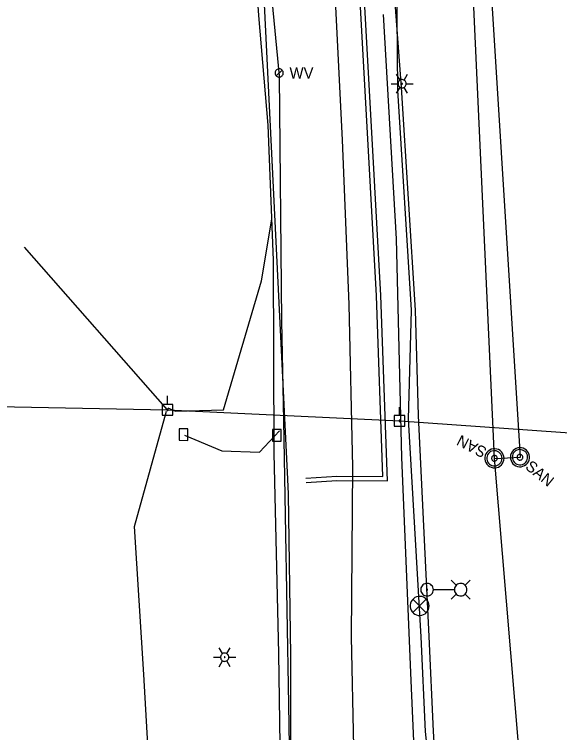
# Model space of a CAD drawing. Extents: x 596028 to 606371, y 330010 to 403088.
# Drawn here: x 604752.7 to 604941.1, y 333935 to 334183.2 of the extents above; entities that cross this region are included whole.
import ezdxf

# ---------------------------------------------------------------- set-up
doc = ezdxf.new("R2010")
doc.units = 0
for name, color, linetype in [('E_FTMS', 7, 'Continuous'), ('E_FTMS_Conduit', 7, 'Continuous'), ('E_LTG', 7, 'Continuous'), ('E_LTG_CID', 7, 'Continuous'), ('E_UTL_E_UG', 7, 'Continuous'), ('E_UTL_EPowerPole', 7, 'Continuous'), ('E_UTL_FO_UG_QWEST', 7, 'Continuous'), ('E_UTL_G_UG', 7, 'Continuous'), ('E_UTL_Overhead', 7, 'Continuous'), ('E_UTL_SAN_MH', 7, 'Continuous'), ('E_UTL_SAN_UG', 7, 'Continuous'), ('E_UTL_SAN_UG_MMSD', 7, 'Continuous'), ('E_UTL_T', 7, 'Continuous'), ('E_UTL_T_UG', 7, 'Continuous'), ('E_UTL_W', 7, 'Continuous'), ('E_UTL_W_UG', 7, 'Continuous')]:
    doc.layers.add(name, color=color, linetype=linetype)

msp = doc.modelspace()

# ---------------------------------------------------------------- linework, layer by layer
at = {"layer": 'E_FTMS'}
for points in [[(604896, 333978.77), (604895.94, 333979.39), (604895.76, 333980), (604895.47, 333980.55), (604895.09, 333981.05), (604894.61, 333981.46), (604894.07, 333981.77), (604893.48, 333981.98), (604892.86, 333982.07), (604892.23, 333982.04), (604891.62, 333981.89), (604891.05, 333981.63), (604890.54, 333981.26), (604890.1, 333980.81), (604889.77, 333980.28), (604889.53, 333979.7), (604889.41, 333979.08), (604889.41, 333978.46), (604889.53, 333977.84), (604889.77, 333977.26), (604890.1, 333976.73), (604890.54, 333976.28), (604891.05, 333975.91), (604891.62, 333975.65), (604892.23, 333975.5), (604892.86, 333975.47), (604893.48, 333975.56), (604894.07, 333975.77), (604894.61, 333976.08), (604895.09, 333976.49), (604895.47, 333976.99), (604895.76, 333977.54), (604895.94, 333978.15), (604896, 333978.77)], [(604894.96, 333981.1), (604890.35, 333976.45)], [(604890.35, 333981.06), (604895, 333976.4)]]:
    msp.add_lwpolyline(points, dxfattribs=at)
at = {"layer": 'E_FTMS_Conduit'}
msp.add_lwpolyline([(604896.64, 333466.11), (604897.17, 333555.99), (604901.76, 333584.15), (604905.09, 333639.3), (604905.9, 333684.1), (604904.77, 333712.67), (604904.93, 333775.72), (604905.22, 333800.4), (604903.67, 333828.24), (604898.91, 333896.44), (604894.79, 333935.39), (604893.25, 333968.09), (604888.86, 334043.3), (604889.85, 334080.96), (604885.17, 334157.03), (604884.79, 334195.8)], dxfattribs=at)
at = {"layer": 'E_LTG'}
for points in [[(604885.95, 334160.45), (604884.75, 334162.51)], [(604887.37, 334160.45), (604888.57, 334162.51)], [(604888.09, 334159.21), (604888.06, 334159.48), (604887.99, 334159.74), (604887.86, 334159.98), (604887.69, 334160.2), (604887.49, 334160.38), (604887.25, 334160.51), (604887, 334160.6), (604886.73, 334160.64), (604886.46, 334160.63), (604886.19, 334160.56), (604885.95, 334160.45), (604885.72, 334160.29), (604885.54, 334160.1), (604885.39, 334159.87), (604885.29, 334159.61), (604885.24, 334159.35), (604885.24, 334159.08), (604885.29, 334158.81), (604885.39, 334158.56), (604885.54, 334158.33), (604885.72, 334158.13), (604885.95, 334157.97), (604886.19, 334157.86), (604886.46, 334157.8), (604886.73, 334157.78), (604887, 334157.82), (604887.25, 334157.91), (604887.49, 334158.05), (604887.69, 334158.23), (604887.86, 334158.44), (604887.99, 334158.68), (604888.06, 334158.94), (604888.09, 334159.21)], [(604888.09, 334159.21), (604888.06, 334159.48), (604887.99, 334159.74), (604887.86, 334159.98), (604887.69, 334160.2), (604887.49, 334160.38), (604887.25, 334160.51), (604887, 334160.6), (604886.73, 334160.64), (604886.46, 334160.63), (604886.19, 334160.56), (604885.95, 334160.45), (604885.72, 334160.29), (604885.54, 334160.1), (604885.39, 334159.87), (604885.29, 334159.61), (604885.24, 334159.35), (604885.24, 334159.08), (604885.29, 334158.81), (604885.39, 334158.56), (604885.54, 334158.33), (604885.72, 334158.13), (604885.95, 334157.97), (604886.19, 334157.86), (604886.46, 334157.8), (604886.73, 334157.78), (604887, 334157.82), (604887.25, 334157.91), (604887.49, 334158.05), (604887.69, 334158.23), (604887.86, 334158.44), (604887.99, 334158.68), (604888.06, 334158.94), (604888.09, 334159.21)], [(604888.09, 334159.21), (604888.06, 334159.48), (604887.99, 334159.74), (604887.86, 334159.98), (604887.69, 334160.2), (604887.49, 334160.38), (604887.25, 334160.51), (604887, 334160.6), (604886.73, 334160.64), (604886.46, 334160.63), (604886.19, 334160.56), (604885.95, 334160.45), (604885.72, 334160.29), (604885.54, 334160.1), (604885.39, 334159.87), (604885.29, 334159.61), (604885.24, 334159.35), (604885.24, 334159.08), (604885.29, 334158.81), (604885.39, 334158.56), (604885.54, 334158.33), (604885.72, 334158.13), (604885.95, 334157.97), (604886.19, 334157.86), (604886.46, 334157.8), (604886.73, 334157.78), (604887, 334157.82), (604887.25, 334157.91), (604887.49, 334158.05), (604887.69, 334158.23), (604887.86, 334158.44), (604887.99, 334158.68), (604888.06, 334158.94), (604888.09, 334159.21)], [(604886.78, 334159.21), (604886.78, 334159.23), (604886.77, 334159.26), (604886.76, 334159.28), (604886.75, 334159.29), (604886.73, 334159.31), (604886.71, 334159.32), (604886.69, 334159.33), (604886.67, 334159.33), (604886.64, 334159.33), (604886.62, 334159.32), (604886.6, 334159.31), (604886.58, 334159.3), (604886.57, 334159.29), (604886.55, 334159.27), (604886.55, 334159.25), (604886.54, 334159.22), (604886.54, 334159.2), (604886.55, 334159.18), (604886.55, 334159.16), (604886.57, 334159.14), (604886.58, 334159.12), (604886.6, 334159.11), (604886.62, 334159.1), (604886.64, 334159.09), (604886.67, 334159.09), (604886.69, 334159.1), (604886.71, 334159.1), (604886.73, 334159.11), (604886.75, 334159.13), (604886.76, 334159.15), (604886.77, 334159.17), (604886.78, 334159.19), (604886.78, 334159.21)], [(604882.85, 334159.21), (604885.23, 334159.21)], [(604884.75, 334155.91), (604885.95, 334157.97)], [(604888.57, 334155.91), (604887.37, 334157.97)], [(604888.09, 334159.21), (604890.47, 334159.21)], [(604897.45, 333984.39), (604897.41, 333984.8), (604897.29, 333985.2), (604897.1, 333985.57), (604896.84, 333985.89), (604896.53, 333986.16), (604896.17, 333986.37), (604895.78, 333986.51), (604895.37, 333986.57), (604894.96, 333986.55), (604894.56, 333986.45), (604894.18, 333986.28), (604893.85, 333986.04), (604893.56, 333985.74), (604893.34, 333985.39), (604893.18, 333985), (604893.1, 333984.6), (604893.1, 333984.19), (604893.18, 333983.78), (604893.34, 333983.4), (604893.56, 333983.05), (604893.85, 333982.75), (604894.18, 333982.51), (604894.56, 333982.34), (604894.96, 333982.24), (604895.37, 333982.22), (604895.78, 333982.28), (604896.17, 333982.41), (604896.53, 333982.62), (604896.84, 333982.89), (604897.1, 333983.22), (604897.29, 333983.58), (604897.41, 333983.98), (604897.45, 333984.39)], [(604905.35, 333985.92), (604903.57, 333987.69)], [(604909.05, 333984.39), (604909.01, 333984.8), (604908.89, 333985.2), (604908.7, 333985.57), (604908.45, 333985.89), (604908.14, 333986.16), (604907.78, 333986.37), (604907.39, 333986.51), (604906.98, 333986.57), (604906.56, 333986.55), (604906.16, 333986.45), (604905.79, 333986.28), (604905.45, 333986.04), (604905.16, 333985.74), (604904.94, 333985.39), (604904.79, 333985), (604904.71, 333984.6), (604904.71, 333984.19), (604904.79, 333983.78), (604904.94, 333983.4), (604905.16, 333983.05), (604905.45, 333982.75), (604905.79, 333982.51), (604906.16, 333982.34), (604906.56, 333982.24), (604906.98, 333982.22), (604907.39, 333982.28), (604907.78, 333982.41), (604908.14, 333982.62), (604908.45, 333982.89), (604908.7, 333983.22), (604908.89, 333983.58), (604909.01, 333983.98), (604909.05, 333984.39)], [(604908.4, 333985.92), (604910.17, 333987.69)], [(604895.44, 333984.39), (604895.43, 333984.42), (604895.42, 333984.45), (604895.41, 333984.48), (604895.39, 333984.51), (604895.37, 333984.53), (604895.34, 333984.54), (604895.31, 333984.55), (604895.28, 333984.56), (604895.25, 333984.56), (604895.22, 333984.55), (604895.19, 333984.54), (604895.16, 333984.52), (604895.14, 333984.49), (604895.12, 333984.47), (604895.11, 333984.44), (604895.1, 333984.41), (604895.1, 333984.38), (604895.11, 333984.35), (604895.12, 333984.32), (604895.14, 333984.29), (604895.16, 333984.27), (604895.19, 333984.25), (604895.22, 333984.23), (604895.25, 333984.23), (604895.28, 333984.23), (604895.31, 333984.23), (604895.34, 333984.24), (604895.37, 333984.26), (604895.39, 333984.28), (604895.41, 333984.3), (604895.42, 333984.33), (604895.43, 333984.36), (604895.44, 333984.39)], [(604904.66, 333984.39), (604897.48, 333984.39)], [(604905.35, 333982.87), (604903.57, 333981.09)], [(604908.4, 333982.87), (604910.17, 333981.09)], [(604824.65, 333962.29), (604823.46, 333964.35)], [(604826.08, 333962.29), (604827.27, 333964.35)], [(604821.55, 333961.05), (604823.93, 333961.05)], [(604826.79, 333961.05), (604826.77, 333961.32), (604826.69, 333961.58), (604826.57, 333961.82), (604826.4, 333962.04), (604826.19, 333962.21), (604825.96, 333962.35), (604825.7, 333962.44), (604825.43, 333962.48), (604825.16, 333962.46), (604824.9, 333962.4), (604824.65, 333962.29), (604824.43, 333962.13), (604824.24, 333961.93), (604824.09, 333961.7), (604823.99, 333961.45), (604823.94, 333961.18), (604823.94, 333960.91), (604823.99, 333960.65), (604824.09, 333960.39), (604824.24, 333960.17), (604824.43, 333959.97), (604824.65, 333959.81), (604824.9, 333959.7), (604825.16, 333959.63), (604825.43, 333959.62), (604825.7, 333959.66), (604825.96, 333959.75), (604826.19, 333959.88), (604826.4, 333960.06), (604826.57, 333960.28), (604826.69, 333960.52), (604826.77, 333960.78), (604826.79, 333961.05)], [(604826.79, 333961.05), (604826.77, 333961.32), (604826.69, 333961.58), (604826.57, 333961.82), (604826.4, 333962.04), (604826.19, 333962.21), (604825.96, 333962.35), (604825.7, 333962.44), (604825.43, 333962.48), (604825.16, 333962.46), (604824.9, 333962.4), (604824.65, 333962.29), (604824.43, 333962.13), (604824.24, 333961.93), (604824.09, 333961.7), (604823.99, 333961.45), (604823.94, 333961.18), (604823.94, 333960.91), (604823.99, 333960.65), (604824.09, 333960.39), (604824.24, 333960.17), (604824.43, 333959.97), (604824.65, 333959.81), (604824.9, 333959.7), (604825.16, 333959.63), (604825.43, 333959.62), (604825.7, 333959.66), (604825.96, 333959.75), (604826.19, 333959.88), (604826.4, 333960.06), (604826.57, 333960.28), (604826.69, 333960.52), (604826.77, 333960.78), (604826.79, 333961.05)], [(604826.79, 333961.05), (604826.77, 333961.32), (604826.69, 333961.58), (604826.57, 333961.82), (604826.4, 333962.04), (604826.19, 333962.21), (604825.96, 333962.35), (604825.7, 333962.44), (604825.43, 333962.48), (604825.16, 333962.46), (604824.9, 333962.4), (604824.65, 333962.29), (604824.43, 333962.13), (604824.24, 333961.93), (604824.09, 333961.7), (604823.99, 333961.45), (604823.94, 333961.18), (604823.94, 333960.91), (604823.99, 333960.65), (604824.09, 333960.39), (604824.24, 333960.17), (604824.43, 333959.97), (604824.65, 333959.81), (604824.9, 333959.7), (604825.16, 333959.63), (604825.43, 333959.62), (604825.7, 333959.66), (604825.96, 333959.75), (604826.19, 333959.88), (604826.4, 333960.06), (604826.57, 333960.28), (604826.69, 333960.52), (604826.77, 333960.78), (604826.79, 333961.05)], [(604825.48, 333961.05), (604825.48, 333961.07), (604825.47, 333961.09), (604825.46, 333961.11), (604825.45, 333961.13), (604825.43, 333961.15), (604825.41, 333961.16), (604825.39, 333961.16), (604825.37, 333961.17), (604825.35, 333961.17), (604825.32, 333961.16), (604825.3, 333961.15), (604825.29, 333961.14), (604825.27, 333961.12), (604825.26, 333961.1), (604825.25, 333961.08), (604825.24, 333961.06), (604825.24, 333961.04), (604825.25, 333961.02), (604825.26, 333960.99), (604825.27, 333960.98), (604825.29, 333960.96), (604825.3, 333960.95), (604825.32, 333960.94), (604825.35, 333960.93), (604825.37, 333960.93), (604825.39, 333960.93), (604825.41, 333960.94), (604825.43, 333960.95), (604825.45, 333960.97), (604825.46, 333960.98), (604825.47, 333961), (604825.48, 333961.03), (604825.48, 333961.05)], [(604826.79, 333961.05), (604829.17, 333961.05)], [(604823.46, 333957.75), (604824.65, 333959.81)], [(604827.27, 333957.75), (604826.08, 333959.81)]]:
    msp.add_lwpolyline(points, dxfattribs=at)
at = {"layer": 'E_LTG_CID'}
msp.add_lwpolyline([(604898.66, 333648.41), (604897.89, 333658.49), (604903.28, 333683.61), (604906.21, 333712.23), (604905.7, 333775.82), (604903.51, 333800.38), (604902.62, 333828.09), (604899.81, 333896.26), (604897.48, 333935.5), (604896.01, 333968.2), (604892.28, 334044.57), (604891.28, 334080.98), (604886.48, 334157.87), (604883.68, 334195.04)], dxfattribs=at)
at = {"layer": 'E_UTL_E_UG'}
for points in [[(604877.02, 333463.99), (604875.73, 333577.42), (604874.92, 333635.7), (604875.14, 333666.02), (604873.55, 333754.91), (604872.54, 333805.97), (604872.79, 333814.74), (604870.78, 333892.12), (604869.22, 333968.06), (604869.63, 334026.67), (604868.32, 334082.91), (604866.08, 334139.89), (604863.78, 334185.83), (604861.75, 334225.99), (604854.45, 334356.74)], [(604807.59, 333834.76), (604805.26, 333856.62), (604800.37, 333904.78), (604797.43, 333955.12), (604794.17, 334006.19), (604805.24, 334046.05)]]:
    msp.add_lwpolyline(points, dxfattribs=at)
at = {"layer": 'E_UTL_EPowerPole'}
for points in [[(604805.6, 334048.42), (604805.6, 334051.33)], [(604807.44, 334048.42), (604803.75, 334048.42)], [(604803.75, 334048.42), (604803.75, 334044.73)], [(604807.44, 334044.73), (604807.44, 334048.42)], [(604805.87, 334046.58), (604805.86, 334046.63), (604805.85, 334046.67), (604805.83, 334046.71), (604805.8, 334046.75), (604805.77, 334046.78), (604805.73, 334046.8), (604805.69, 334046.81), (604805.64, 334046.82), (604805.6, 334046.82), (604805.55, 334046.81), (604805.51, 334046.79), (604805.47, 334046.76), (604805.44, 334046.73), (604805.42, 334046.69), (604805.4, 334046.65), (604805.39, 334046.6), (604805.39, 334046.56), (604805.4, 334046.52), (604805.42, 334046.47), (604805.44, 334046.43), (604805.47, 334046.4), (604805.51, 334046.38), (604805.55, 334046.36), (604805.6, 334046.35), (604805.64, 334046.34), (604805.69, 334046.35), (604805.73, 334046.37), (604805.77, 334046.39), (604805.8, 334046.42), (604805.83, 334046.45), (604805.85, 334046.49), (604805.86, 334046.54), (604805.87, 334046.58)], [(604885.8, 334044.57), (604885.8, 334047.48)], [(604803.75, 334044.73), (604807.44, 334044.73)], [(604887.64, 334044.57), (604883.95, 334044.57)], [(604883.95, 334044.57), (604883.95, 334040.88)], [(604886.07, 334042.73), (604886.06, 334042.77), (604886.05, 334042.82), (604886.03, 334042.86), (604886, 334042.89), (604885.97, 334042.92), (604885.93, 334042.95), (604885.89, 334042.96), (604885.84, 334042.97), (604885.8, 334042.97), (604885.75, 334042.96), (604885.71, 334042.94), (604885.67, 334042.91), (604885.64, 334042.88), (604885.62, 334042.84), (604885.6, 334042.8), (604885.59, 334042.75), (604885.59, 334042.71), (604885.6, 334042.66), (604885.62, 334042.62), (604885.64, 334042.58), (604885.67, 334042.55), (604885.71, 334042.52), (604885.75, 334042.5), (604885.8, 334042.49), (604885.84, 334042.49), (604885.89, 334042.5), (604885.93, 334042.51), (604885.97, 334042.54), (604886, 334042.57), (604886.03, 334042.6), (604886.05, 334042.64), (604886.06, 334042.68), (604886.07, 334042.73)], [(604887.64, 334040.88), (604887.64, 334044.57)], [(604883.95, 334040.88), (604887.64, 334040.88)]]:
    msp.add_lwpolyline(points, dxfattribs=at)
at = {"layer": 'E_UTL_FO_UG_QWEST'}
msp.add_lwpolyline([(604064.36, 333597.95), (604125.52, 333607.24), (604222.69, 333622.89), (604294.58, 333635.82), (604348.76, 333642.01), (604429.81, 333649.86), (604519.71, 333664), (604602.19, 333686.85), (604652.71, 333705.68), (604723.21, 333725.29), (604801.25, 333748.09), (604835.09, 333762.42), (604848.03, 333769.94), (604883.85, 333785.99), (604890.17, 333789.47), (604890.94, 333790.11), (604892.16, 333796.08), (604892.06, 333804.65), (604893.55, 333818.96), (604893.11, 333877.27), (604889.73, 333952.96), (604886.58, 334030.08), (604884.67, 334105.68), (604880.28, 334183.13)], dxfattribs=at)
at = {"layer": 'E_UTL_G_UG'}
msp.add_line((604847.16, 334022.52), (604817.57, 334627.11), dxfattribs=at)
for points in [[(604853.55, 334021.42), (604864.1, 334022.08), (604881.6, 334022.03), (604879.27, 334086.05), (604876.2, 334142.39), (604873.63, 334187.82), (604873.03, 334203.45), (604871.53, 334222.98), (604854.13, 334221.58), (604843.15, 334221.45)], [(604853.45, 334022.92), (604864.06, 334023.58), (604880.04, 334023.53), (604877.77, 334085.98), (604874.7, 334142.31), (604872.13, 334187.75), (604871.53, 334203.36), (604870.15, 334221.36), (604854.2, 334220.08), (604843.17, 334219.95)], [(604847.97, 333829.11), (604848.35, 333840.17), (604848.14, 333875.54), (604848.22, 333961.6), (604847.47, 334017.45), (604847.16, 334022.52)]]:
    msp.add_lwpolyline(points, dxfattribs=at)
at = {"layer": 'E_UTL_Overhead'}
for p, q in [((604805.63, 334046.57), (604756.18, 334102.78)), ((604671.62, 334048.99), (604805.63, 334046.57))]:
    msp.add_line(p, q, dxfattribs=at)
for points in [[(604805.63, 334046.58), (604885.83, 334042.73)], [(604885.88, 334042.73), (605062.13, 334030.34)]]:
    msp.add_lwpolyline(points, dxfattribs=at)
at = {"layer": 'E_UTL_SAN_MH'}
for points in [[(604915.62, 334031.31), (604915.38, 334030.72), (604915.26, 334030.11), (604915.26, 334029.48), (604915.38, 334028.86), (604915.61, 334028.28), (604915.95, 334027.75), (604916.38, 334027.3), (604916.89, 334026.93), (604917.46, 334026.67), (604918.07, 334026.52), (604918.7, 334026.49), (604919.32, 334026.58), (604919.91, 334026.78), (604920.46, 334027.1), (604920.93, 334027.51), (604921.32, 334028), (604921.61, 334028.55), (604921.79, 334029.16), (604921.85, 334029.78), (604921.79, 334030.41), (604921.61, 334031.01), (604921.33, 334031.57), (604920.94, 334032.06), (604920.47, 334032.47), (604919.92, 334032.79), (604919.33, 334032.99), (604918.71, 334033.08), (604918.08, 334033.05), (604917.47, 334032.91), (604916.9, 334032.65), (604916.39, 334032.29), (604915.96, 334031.83), (604915.62, 334031.31)], [(604929.93, 334028.08), (604930.28, 334028.6), (604930.52, 334029.18), (604930.65, 334029.8), (604930.66, 334030.42), (604930.55, 334031.04), (604930.32, 334031.63), (604929.99, 334032.16), (604929.57, 334032.62), (604929.06, 334032.99), (604928.49, 334033.26), (604927.89, 334033.42), (604927.26, 334033.46), (604926.64, 334033.38), (604926.04, 334033.18), (604925.5, 334032.88), (604925.01, 334032.47), (604924.62, 334031.98), (604924.32, 334031.43), (604924.14, 334030.83), (604924.07, 334030.21), (604924.12, 334029.58), (604924.29, 334028.98), (604924.57, 334028.42), (604924.95, 334027.92), (604925.41, 334027.5), (604925.95, 334027.18), (604926.54, 334026.96), (604927.16, 334026.87), (604927.79, 334026.89), (604928.4, 334027.02), (604928.97, 334027.28), (604929.49, 334027.63), (604929.93, 334028.08)], [(604929.42, 334028.5), (604929.7, 334028.91), (604929.89, 334029.38), (604929.99, 334029.87), (604930, 334030.37), (604929.91, 334030.86), (604929.73, 334031.33), (604929.47, 334031.76), (604929.13, 334032.13), (604928.72, 334032.42), (604928.27, 334032.64), (604927.78, 334032.77), (604927.28, 334032.8), (604926.78, 334032.73), (604926.31, 334032.58), (604925.87, 334032.33), (604925.49, 334032.01), (604925.17, 334031.62), (604924.93, 334031.18), (604924.78, 334030.7), (604924.73, 334030.2), (604924.77, 334029.7), (604924.9, 334029.21), (604925.13, 334028.77), (604925.43, 334028.37), (604925.8, 334028.03), (604926.24, 334027.77), (604926.71, 334027.6), (604927.2, 334027.52), (604927.7, 334027.54), (604928.19, 334027.65), (604928.65, 334027.85), (604929.07, 334028.14), (604929.42, 334028.5)], [(604916.2, 334031), (604916.02, 334030.54), (604915.92, 334030.04), (604915.92, 334029.54), (604916.01, 334029.05), (604916.2, 334028.58), (604916.47, 334028.16), (604916.81, 334027.8), (604917.22, 334027.5), (604917.68, 334027.29), (604918.17, 334027.18), (604918.67, 334027.15), (604919.16, 334027.22), (604919.64, 334027.38), (604920.07, 334027.63), (604920.45, 334027.96), (604920.76, 334028.36), (604921, 334028.8), (604921.14, 334029.28), (604921.19, 334029.78), (604921.14, 334030.28), (604921, 334030.76), (604920.77, 334031.21), (604920.46, 334031.61), (604920.08, 334031.93), (604919.65, 334032.19), (604919.17, 334032.35), (604918.68, 334032.42), (604918.18, 334032.4), (604917.69, 334032.28), (604917.23, 334032.08), (604916.82, 334031.79), (604916.48, 334031.42), (604916.2, 334031)], [(604917.67, 334030.24), (604917.6, 334030.07), (604917.56, 334029.88), (604917.56, 334029.7), (604917.6, 334029.51), (604917.67, 334029.34), (604917.77, 334029.18), (604917.9, 334029.04), (604918.05, 334028.93), (604918.22, 334028.85), (604918.4, 334028.81), (604918.59, 334028.8), (604918.78, 334028.82), (604918.96, 334028.89), (604919.12, 334028.98), (604919.26, 334029.1), (604919.38, 334029.25), (604919.47, 334029.42), (604919.52, 334029.6), (604919.54, 334029.79), (604919.52, 334029.97), (604919.47, 334030.15), (604919.38, 334030.32), (604919.26, 334030.47), (604919.12, 334030.59), (604918.96, 334030.69), (604918.78, 334030.75), (604918.6, 334030.78), (604918.41, 334030.77), (604918.23, 334030.72), (604918.05, 334030.65), (604917.9, 334030.54), (604917.77, 334030.4), (604917.67, 334030.24)], [(604928.14, 334029.54), (604928.24, 334029.69), (604928.31, 334029.87), (604928.35, 334030.05), (604928.36, 334030.24), (604928.32, 334030.42), (604928.25, 334030.6), (604928.16, 334030.76), (604928.03, 334030.9), (604927.88, 334031.01), (604927.71, 334031.09), (604927.52, 334031.14), (604927.34, 334031.15), (604927.15, 334031.12), (604926.97, 334031.07), (604926.81, 334030.97), (604926.66, 334030.85), (604926.54, 334030.71), (604926.45, 334030.54), (604926.4, 334030.36), (604926.38, 334030.17), (604926.39, 334029.99), (604926.44, 334029.8), (604926.53, 334029.64), (604926.64, 334029.49), (604926.78, 334029.36), (604926.94, 334029.26), (604927.12, 334029.2), (604927.31, 334029.17), (604927.49, 334029.18), (604927.68, 334029.22), (604927.85, 334029.29), (604928.01, 334029.4), (604928.14, 334029.54)]]:
    msp.add_lwpolyline(points, dxfattribs=at)
at = {"layer": 'E_UTL_SAN_UG'}
for p, q in [((604927.55, 334030.14), (604916.64, 334205.57)), ((604918.59, 334029.73), (604927.55, 334030.14))]:
    msp.add_line(p, q, dxfattribs=at)
at = {"layer": 'E_UTL_SAN_UG_MMSD'}
msp.add_lwpolyline([(604978.83, 333311.92), (604918.55, 334029.79), (604889.58, 334663.41)], dxfattribs=at)
at = {"layer": 'E_UTL_T'}
for points in [[(604809.66, 334036.01), (604812.66, 334035.98), (604812.69, 334039.98), (604809.7, 334040.01)], [(604841.88, 334035.76), (604844.88, 334035.73), (604844.91, 334039.73), (604841.91, 334039.76)]]:
    msp.add_lwpolyline(points, close=True, dxfattribs=at)
at = {"layer": 'E_UTL_T_UG'}
for points in [[(604844.73, 333915.07), (604844.08, 333962.32), (604842.41, 334031.55), (604842.27, 334098.22), (604840.37, 334144.9), (604837.18, 334182.83), (604834.58, 334218.82), (604832.69, 334239.64), (604831.76, 334309.5), (604825.61, 334387.98)], [(604805.76, 334047.26), (604808.4, 334046.05), (604824.98, 334046.52), (604838.1, 334091.14), (604841.69, 334112.41)], [(604811.44, 334037.78), (604824.34, 334032.42), (604837.44, 334031.87), (604844.36, 334039.27)]]:
    msp.add_lwpolyline(points, dxfattribs=at)
at = {"layer": 'E_UTL_W'}
for points in [[(604845.62, 334162.94), (604845.59, 334163.21), (604845.52, 334163.47), (604845.39, 334163.71), (604845.22, 334163.93), (604845.02, 334164.1), (604844.78, 334164.24), (604844.53, 334164.33), (604844.26, 334164.37), (604843.99, 334164.35), (604843.73, 334164.29), (604843.48, 334164.18), (604843.26, 334164.02), (604843.07, 334163.82), (604842.93, 334163.6), (604842.82, 334163.34), (604842.77, 334163.08), (604842.77, 334162.81), (604842.82, 334162.54), (604842.93, 334162.29), (604843.07, 334162.06), (604843.26, 334161.86), (604843.48, 334161.71), (604843.73, 334161.6), (604843.99, 334161.53), (604844.26, 334161.52), (604844.53, 334161.56), (604844.78, 334161.65), (604845.02, 334161.78), (604845.22, 334161.96), (604845.39, 334162.17), (604845.52, 334162.41), (604845.59, 334162.67), (604845.62, 334162.94)], [(604843.18, 334161.93), (604845.2, 334163.95)]]:
    msp.add_lwpolyline(points, dxfattribs=at)
at = {"layer": 'E_UTL_W_UG'}
msp.add_lwpolyline([(604848.13, 333846.41), (604848.93, 333858.58), (604847.5, 333944.73), (604845.77, 334042.88), (604845.13, 334077.17), (604844.27, 334161.95), (604839.18, 334215.87), (604837.01, 334265.02), (604832.72, 334352.02), (604829.86, 334407.8), (604827.89, 334453.7), (604825.43, 334498.81), (604823.81, 334547.5), (604822.62, 334574.16), (604815.88, 334728.21), (604813.65, 334769.04), (604806.31, 334937.47), (604805.78, 334961.33), (604795.52, 335171.8)], dxfattribs=at)

# ---------------------------------------------------------------- texts
at = {"layer": 'E_UTL_SAN_MH'}
for rotation, p in [(152.6111, (604916.28, 334033.15)), (320.9476, (604928.91, 334026.4))]:
    msp.add_text('SAN', height=3.849, rotation=rotation, dxfattribs=at).set_placement(p)
at = {"layer": 'E_UTL_W'}
msp.add_text('WV', height=3.85, dxfattribs=at).set_placement((604847.76, 334161.02))

doc.saveas('drawing.dxf')
